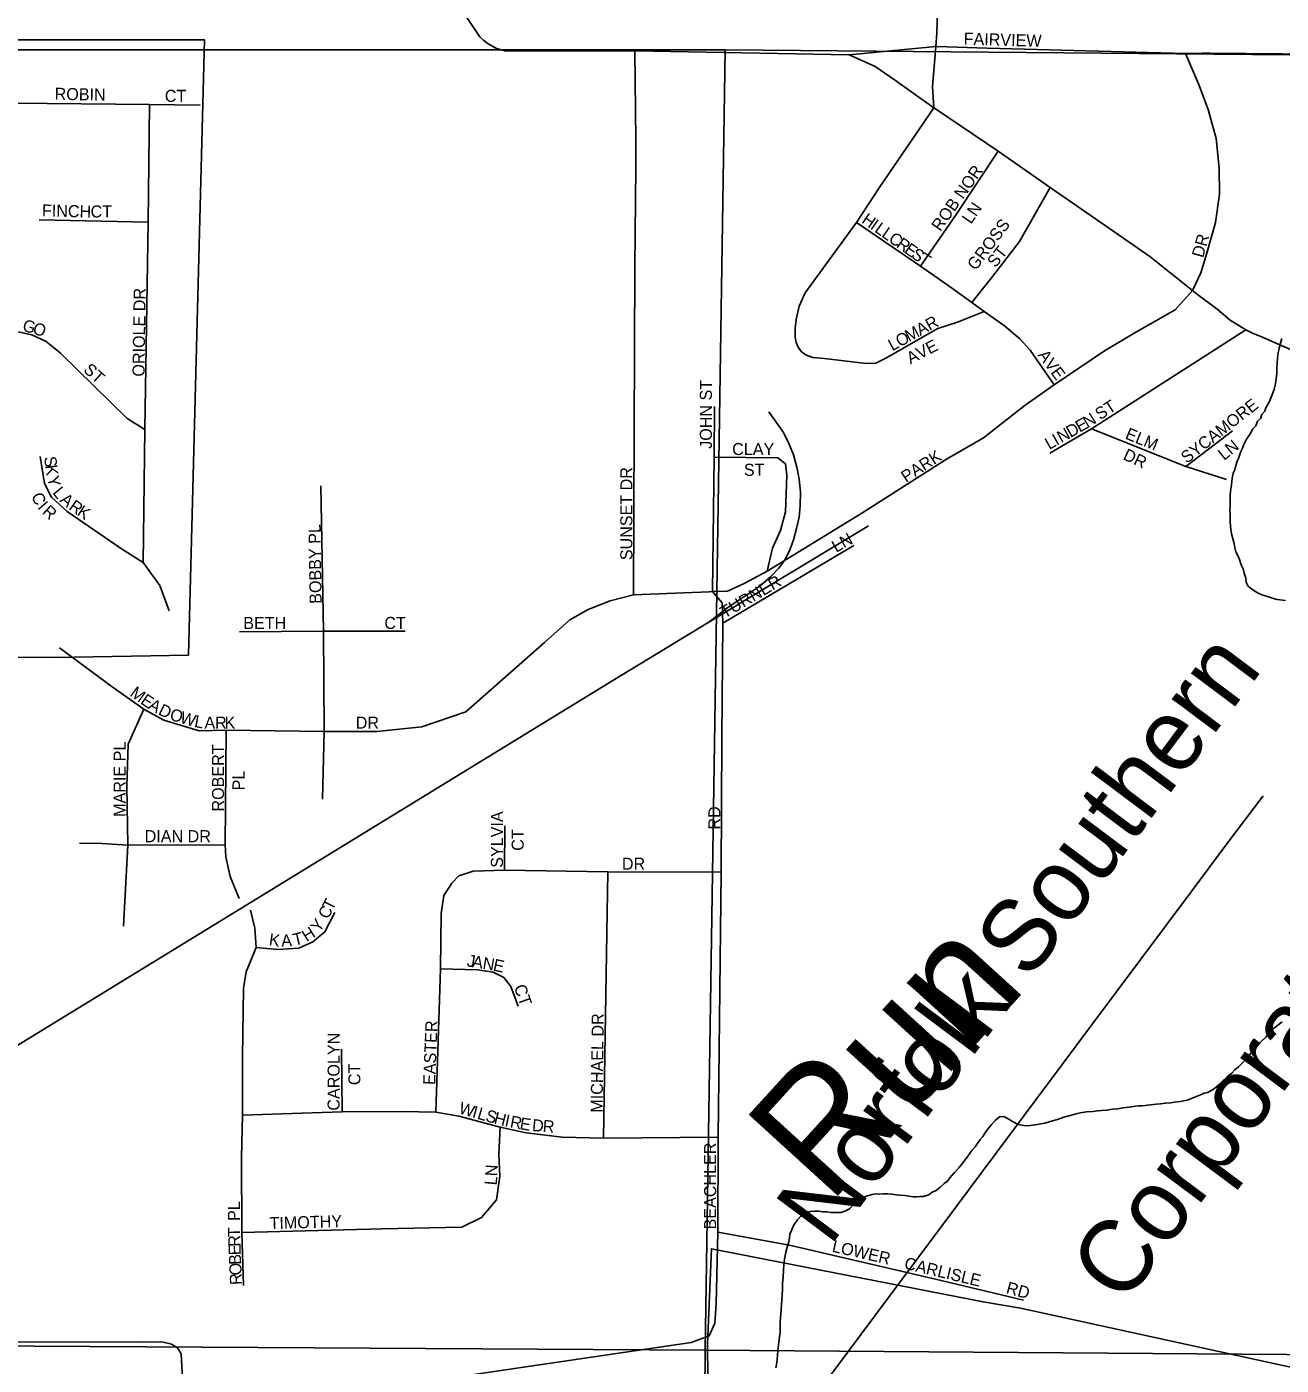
# Model space of a CAD drawing. Extents: x 1310247 to 1664935, y 284496 to 704931.
# Drawn here: x 1450782 to 1455986, y 576911 to 582463 of the extents above; entities that cross this region are included whole.
import ezdxf

# ---------------------------------------------------------------- set-up
doc = ezdxf.new("R2010")
doc.units = 0
for name, color, linetype in [('GM_P_State_Alignment', 7, 'Continuous'), ('GM_P_State_Location', 7, 'Continuous'), ('GM_X_Corporation_Text', 7, 'Continuous'), ('GM_X_County', 7, 'Continuous'), ('GM_X_Interstate_Shield', 7, 'Continuous'), ('GM_X_Major_Lake_Text', 7, 'Continuous'), ('GM_X_Minor_Lake_Text', 7, 'Continuous'), ('GM_X_Minor_River_Text', 7, 'Continuous'), ('GM_X_Rail_Line', 7, 'Continuous'), ('GM_X_State_Location', 7, 'Continuous'), ('GM_X_State_Route', 7, 'Continuous')]:
    doc.layers.add(name, color=color, linetype=linetype)

msp = doc.modelspace()

# ---------------------------------------------------------------- linework, layer by layer
at = {"layer": 'GM_X_Corporation_Text'}
for points in [[(1454544.8, 582127.1), (1454539, 582214.2), (1454553.3, 582381.8), (1454557.4, 582436.2), (1454558.6, 582485.7), (1454569.6, 582783.3), (1454577.8, 583358.9), (1454533.6, 584099)], [(1454194.2, 582347.4), (1454553.3, 582381.8), (1454559.1, 582381.6)], [(1453298.7, 580106.6), (1453304.4, 581467.4), (1453309.1, 581878), (1453307.9, 581994.5), (1453304.4, 582363.5)], [(1454559.1, 582381.6), (1454765.6, 582374.5), (1455589.2, 582352.1), (1455658.5, 582353.5)], [(1455630.6, 581395.3), (1455653.2, 581442.5), (1455677.1, 581524.2), (1455713.5, 581652), (1455730.4, 581769.2), (1455728.6, 581876.6), (1455716.2, 582000), (1455683.3, 582120.7), (1455642.5, 582226.3), (1455589.2, 582352.1)], [(1455658.5, 582353.5), (1455690.4, 582354.2), (1457188, 582339.5), (1457673.2, 582333.7), (1457922.2, 582333.3), (1458149.4, 582332.8), (1459026.7, 582317.3), (1459980.7, 582299.8), (1460435.4, 582298.8), (1460835.9, 582298.8), (1461230.1, 582292.5), (1461728.6, 582287.3), (1462309.5, 582280)], [(1454219.2, 581645.4), (1454223.6, 581651.4), (1454318.2, 581795.5), (1454544.8, 582127.1)], [(1454489.1, 581470.6), (1454637.9, 581684.3), (1454811.4, 581947.9)], [(1454703, 581319), (1454784.6, 581421.6), (1454900.4, 581572.8), (1455027.6, 581797)], [(1454753.7, 581282.2), (1454643.5, 581237.9), (1454561.2, 581211.1), (1454497.3, 581176.1), (1454347.8, 581089.8), (1454304.8, 581068), (1454263.6, 581066), (1454091, 581086.6), (1454043.1, 581091.8), (1454016.9, 581100.7), (1453996.7, 581114), (1453983.1, 581131.3), (1453974.2, 581153.2), (1453969.3, 581175.4), (1453969.3, 581213.4), (1453973.9, 581248.3), (1453986.6, 581304.3), (1454010.8, 581359), (1454219.2, 581645.4)], [(1455044.2, 580978.3), (1454943.9, 581121.2), (1454902.2, 581168.2), (1454838.3, 581223.3), (1454753.7, 581282.2), (1454703, 581319), (1454617.8, 581381), (1454489.1, 581470.6), (1454223.6, 581651.4)], [(1453612.6, 580119.3), (1453626.7, 580119.9), (1453689.1, 580122.2), (1453757.7, 580153.9), (1453853.4, 580205.5), (1454246.6, 580445.7), (1454597.3, 580669.5), (1454750.6, 580758.2), (1454923.5, 580893.9), (1455044.2, 580978.3), (1455252.8, 581118.5), (1455386, 581197.5), (1455545.7, 581289), (1455617.8, 581368.7), (1455630.6, 581395.3)], [(1455025.6, 580695.1), (1455198.7, 580795.4), (1455838.7, 581206)], [(1453626.7, 580119.9), (1453633.7, 580677.5), (1453634.9, 580887.4)], [(1455198.7, 580795.4), (1455590.9, 580639.7), (1455758.7, 580585.1)], [(1455590.9, 580639.7), (1455784, 580787.5)], [(1453853.4, 580205.5), (1453875.9, 580300.3), (1453909.3, 580374.2), (1453930.1, 580451.4), (1453934.7, 580602.5), (1453928.9, 580649.8), (1453897.8, 580675.2), (1453633.7, 580677.5)], [(1452008.2, 579259), (1452015.1, 579540.4), (1452012.8, 579955.5), (1452001.8, 580559.6)], [(1453668.8, 579989.5), (1454212.6, 580310.7)], [(1450917.2, 579886.3), (1451136.4, 579724.9), (1451267.8, 579632.6), (1451350.9, 579586.5), (1451496.2, 579542.7), (1451609.2, 579545), (1452015.1, 579540.4), (1452234.2, 579540.4), (1452421.1, 579558.8), (1452602.8, 579621.5), (1452929.3, 579909.5), (1453034.6, 580002.8), (1453110.7, 580045.5), (1453201.8, 580081.3), (1453298.7, 580106.6)], [(1453298.7, 580106.6), (1453473.4, 580113.5), (1453612.6, 580119.3)], [(1453648.7, 577462.2), (1453649.5, 577856.2), (1453662.5, 578955.7), (1453664.8, 579513.9), (1453668.8, 579989.5), (1453667.1, 580073.2), (1453626.7, 580119.9)], [(1451664.6, 579953.2), (1452012.8, 579955.5), (1452351.9, 579955.5)], [(1451182.2, 578732.2), (1451200.9, 579067.5), (1451196.3, 579312), (1451202.2, 579487.5), (1451267.8, 579632.6)], [(1451662.7, 578847.1), (1451624.9, 578938.4), (1451607.2, 579020.1), (1451604.6, 579069.9), (1451609.2, 579545)], [(1452763.9, 578964.1), (1452765.6, 579148.5)], [(1451000.3, 579076.8), (1451094.8, 579074.5), (1451200.9, 579067.5), (1451604.6, 579069.9)], [(1452479.3, 577960.6), (1452498.7, 578555.8), (1452500.4, 578784.8), (1452512.2, 578859.7), (1452544.5, 578910), (1452574.5, 578940.5), (1452633.4, 578959.9), (1452763.9, 578964.1), (1453192.4, 578957.2), (1453662.5, 578955.7)], [(1453173.9, 577852), (1453192.4, 578957.2)], [(1451682.3, 578483), (1451692.2, 578543.2), (1451733.4, 578643.4), (1451727.6, 578723.4), (1451709.9, 578799.1)], [(1451733.4, 578643.4), (1451821.9, 578635), (1451910.3, 578640.8), (1451968.4, 578667.8), (1452018, 578709), (1452059.3, 578789)], [(1452498.7, 578555.8), (1452651.9, 578550.8), (1452715.9, 578540.7), (1452761.4, 578519.6), (1452790, 578481.7), (1452820.3, 578400.9)], [(1451680.4, 577241.7), (1451673.7, 577461.4), (1451672, 577772.9), (1451677.1, 577948), (1451677.1, 578192.2), (1451680.4, 578471.6), (1451682.3, 578483)], [(1452090.4, 577961.5), (1452087.9, 578222.4)], [(1451677.1, 577948), (1452090.4, 577961.5), (1452337.1, 577963.1), (1452479.3, 577960.6), (1452574.5, 577943.8), (1452746.2, 577898.3), (1452853.1, 577874.8), (1453003, 577856.2), (1453173.9, 577852), (1453649.5, 577856.2)], [(1451673.7, 577461.4), (1452255.4, 577476.6), (1452587.1, 577483.3), (1452667.9, 577523.7), (1452730.2, 577596.9), (1452744.5, 577694.6), (1452740.3, 577786.3), (1452746.2, 577898.3)], [(1449975, 577013.5), (1450637.4, 577006.9), (1451251.9, 577007.6), (1451347.9, 577006), (1451381.6, 576998.4), (1451406.8, 576982.4), (1451422.8, 576958), (1451431.3, 576771.9), (1451444.7, 576739.1), (1451468.9, 576713.5), (1451519.6, 576707.9), (1453537.6, 577004.3), (1453613.3, 577032.9), (1453636.9, 577085.1), (1453641.9, 577165.9), (1453648.7, 577462.2)], [(1453648.7, 577462.2), (1453946.7, 577408.4), (1454574.7, 577261.9), (1454916.5, 577181.1)]]:
    msp.add_lwpolyline(points, dxfattribs=at)
at = {"layer": 'GM_X_County'}
for points in [[(1448275.7, 582367.9), (1453679.2, 582367.3), (1453596.7, 576973.5), (1448257.8, 577004.8)], [(1453679.2, 582367.3), (1458987.6, 582320.5), (1458979.3, 576933.2), (1453596.7, 576973.5)], [(1448257.8, 577004.8), (1453596.7, 576973.5), (1453563, 572610.5), (1453480.6, 572490.2), (1453272.5, 572484.4), (1453094.2, 572470), (1452971.9, 572452.4), (1452734.7, 572395.2), (1452619.9, 572351.5), (1452520.8, 572297.5), (1452386.9, 572202.2), (1452319.7, 572141.6), (1452210.7, 571991.8), (1452158.6, 571886.8), (1452145.4, 571831.1), (1452147.4, 571629.1), (1452134.2, 571567.3), (1448238.3, 571655.6)]]:
    msp.add_lwpolyline(points, close=True, dxfattribs=at)
msp.add_lwpolyline([(1453563, 572610.5), (1453596.7, 576973.5), (1458979.3, 576933.2), (1458975.2, 573847.6)], dxfattribs=at)
at = {"layer": 'GM_X_Interstate_Shield'}
for points in [[(1453295.5, 582363.5), (1452770.7, 582362.7), (1452730.8, 582373.6), (1452695.2, 582392.3), (1452678.5, 582406.7), (1452661.8, 582421.1), (1452338.5, 582900.2), (1452273.8, 582958.3), (1452227.3, 582996.4), (1452144.4, 583054.5), (1451712.3, 583282.1)], [(1454555.9, 582119.6), (1454544.8, 582127.1), (1454381.6, 582243.6), (1454300.8, 582298.9), (1454194.2, 582347.4), (1453304.4, 582363.5), (1453295.5, 582363.5)], [(1455639.2, 581352.8), (1455617.8, 581368.7), (1455441, 581510.9), (1455233.3, 581653.8), (1455027.6, 581797), (1454811.4, 581947.9), (1454555.9, 582119.6)], [(1456271.3, 580970.3), (1456229, 581001.4), (1456143.6, 581060.8), (1456101.9, 581087), (1456059.7, 581109.7), (1455901.7, 581178), (1455869.3, 581190.4), (1455838.7, 581206), (1455773.9, 581246.3), (1455720.6, 581292.1), (1455639.2, 581352.8)]]:
    msp.add_lwpolyline(points, dxfattribs=at)
at = {"layer": 'GM_X_Major_Lake_Text'}
for points in [[(1450577.3, 579849.6), (1450899.3, 579846.4), (1451452.6, 579856.5), (1451518.8, 582409.9), (1450496.7, 582409.9)], [(1456296.8, 576842.5), (1454903.8, 577147.4), (1454749, 577173.1), (1453622.3, 577394.1), (1453606.4, 576998.2), (1453609.7, 576579.1)], [(1453609.7, 576579.1), (1453606.4, 576998.2), (1453622.3, 577394.1), (1454749, 577173.1), (1454903.8, 577147.4), (1456296.8, 576842.5)]]:
    msp.add_lwpolyline(points, dxfattribs=at)
at = {"layer": 'GM_X_Minor_River_Text'}
for points in [[(1456003.5, 580082.6), (1455969.6, 580087.4), (1455953.7, 580091.7), (1455933.8, 580098.2), (1455919.8, 580102.5), (1455905.9, 580106.8), (1455890, 580113.2), (1455876.2, 580121.5), (1455862.4, 580131.8), (1455848.6, 580142.2), (1455841, 580158.4), (1455839.3, 580176.5), (1455831.8, 580196.7), (1455828.2, 580214.9), (1455820.5, 580231.1), (1455813, 580253.3), (1455807.3, 580267.5), (1455797.7, 580285.8), (1455794, 580301.9), (1455790.4, 580320), (1455781.1, 580354.3), (1455777.6, 580376.5), (1455776, 580394.6), (1455774.3, 580408.7), (1455774.7, 580426.7), (1455775, 580442.8), (1455773.4, 580458.8), (1455773.7, 580472.9), (1455774, 580486.9), (1455774.3, 580503), (1455774.8, 580525), (1455777.3, 580545), (1455779.6, 580563), (1455782.3, 580591.1), (1455786.7, 580611.1), (1455793, 580625), (1455797.4, 580642.9), (1455801.7, 580656.9), (1455810.2, 580676.8), (1455818.7, 580700.7), (1455825, 580714.6), (1455831.3, 580730.5), (1455841.8, 580752.3), (1455858.4, 580776), (1455866.8, 580793.9), (1455881.1, 580807.7), (1455887.5, 580827.6), (1455901.8, 580839.3), (1455906.2, 580855.3), (1455918.5, 580869), (1455922.8, 580883), (1455937.4, 580908.8), (1455943.8, 580926.7), (1455950.1, 580940.6), (1455956.5, 580960.5), (1455960.9, 580976.5), (1455963.2, 580992.5), (1455967.9, 581024.5), (1455968.4, 581046.5), (1455968.8, 581066.6), (1455971.3, 581088.6), (1455973.8, 581110.6), (1455978.2, 581130.6), (1455982.7, 581150.6), (1455989.1, 581170.5)], [(1454487.9, 577611), (1454501.9, 577610.7), (1454524.1, 577618.2), (1454538.4, 577627.9), (1454554.5, 577635.6), (1454570.9, 577649.3), (1454587.2, 577665), (1454601.4, 577674.8), (1454611.8, 577688.6), (1454630.3, 577710.2), (1454648.7, 577729.9), (1454665.2, 577749.6), (1454683.7, 577773.3), (1454702.3, 577801), (1454716.7, 577816.8), (1454737.4, 577846.4), (1454747.7, 577860.2), (1454762.2, 577882), (1454772.5, 577895.8), (1454784.8, 577909.6), (1454799.1, 577925.3), (1454817.5, 577941), (1454835.6, 577942.6), (1454853.4, 577932.2), (1454871.2, 577921.8), (1454894.9, 577909.2), (1454918.9, 577904.7), (1454936.9, 577904.3), (1454952.9, 577905.9), (1454967, 577907.6), (1454981.1, 577911.3), (1455005.2, 577914.8), (1455037.4, 577924.2), (1455057.6, 577929.8), (1455083.8, 577939.2), (1455110, 577946.7), (1455130.2, 577952.2), (1455152.3, 577957.8), (1455178.4, 577961.2), (1455204.5, 577962.7), (1455224.6, 577966.2), (1455240.7, 577967.9), (1455262.7, 577969.4), (1455286.8, 577972.9), (1455308.9, 577974.4), (1455329, 577978), (1455355.1, 577981.5), (1455381.2, 577984.9), (1455395.3, 577986.6), (1455409.3, 577986.3), (1455433.4, 577989.8), (1455467.5, 577993.1), (1455485.6, 577994.7), (1455505.7, 577998.3), (1455527.7, 577999.8), (1455541.8, 578001.5), (1455567.9, 578004.9), (1455596.1, 578010.3), (1455610.2, 578016), (1455634.5, 578025.6), (1455648.6, 578031.3), (1455666.8, 578038.9), (1455680.9, 578042.6), (1455703.2, 578054.2), (1455717.4, 578065.9), (1455733.8, 578079.6), (1455752.1, 578095.2), (1455766.5, 578111), (1455780.8, 578122.7), (1455793.1, 578136.5), (1455809.3, 578148.2), (1455823.7, 578163.9), (1455842.2, 578183.6), (1455852.5, 578197.4), (1455866.8, 578213.2), (1455885.3, 578234.9), (1455905.8, 578256.5), (1455922.2, 578272.2), (1455936.6, 578289.9), (1455953, 578305.6), (1455967.2, 578317.4), (1455989.6, 578334.9)], [(1453889.7, 576899.4), (1453892, 576913.4), (1453894.4, 576933.4), (1453897.3, 576971.5), (1453899.8, 576995.5), (1453904.5, 577029.6), (1453906.9, 577047.6), (1453907.5, 577075.7), (1453907.9, 577091.7), (1453910.6, 577123.8), (1453910.9, 577137.8), (1453913.5, 577163.8), (1453913.8, 577181.9), (1453916.8, 577224), (1453917.3, 577250.1), (1453919.8, 577274.1), (1453920.5, 577306.2), (1453923, 577326.2), (1453925.5, 577350.3), (1453930.2, 577380.3), (1453936.6, 577400.2), (1453943.1, 577422.1), (1453945.4, 577438.2), (1453947.8, 577454.2), (1453954.1, 577470.1), (1453960.4, 577484), (1453968.8, 577497.9), (1453979.1, 577513.7), (1453993.5, 577529.4), (1454013.8, 577543), (1454031.9, 577548.7), (1454050, 577550.3), (1454068, 577549.9), (1454084, 577547.5), (1454102, 577547.1), (1454118, 577544.8), (1454138, 577544.3), (1454160, 577543.9), (1454176.2, 577549.5), (1454194.4, 577559.2), (1454210.8, 577574.9), (1454221.1, 577588.7), (1454237.3, 577600.4), (1454251.5, 577608.1), (1454269.7, 577613.7), (1454283.8, 577617.4), (1454301.9, 577621.1), (1454319.9, 577620.7), (1454336, 577622.3), (1454354, 577621.9), (1454369.9, 577619.6), (1454387.9, 577617.2), (1454403.9, 577616.8), (1454423.9, 577614.4), (1454441.9, 577612), (1454459.8, 577609.6), (1454473.9, 577609.3), (1454487.9, 577611)]]:
    msp.add_lwpolyline(points, dxfattribs=at)
at = {"layer": 'GM_X_State_Location'}
for points in [[(1450429.4, 582151.9), (1450725.8, 582146.7), (1451290.3, 582141.5), (1451501.4, 582137.5)], [(1451264.4, 580240.4), (1451271.3, 580792.8), (1451285.1, 581653.1), (1451290.3, 582141.5)], [(1450833.1, 581662.4), (1451285.1, 581653.1)], [(1450416.8, 581202.2), (1450518.2, 581201), (1450731.6, 581199.9), (1450801.9, 581184.9), (1450861.9, 581157.2), (1450921.9, 581108.8), (1451198.6, 580837.8), (1451271.3, 580792.8)], [(1450837.7, 580680.9), (1450855, 580569.1), (1450883.8, 580511.4), (1450949.5, 580452.6), (1451174.4, 580298.1), (1451264.4, 580240.4), (1451333.6, 580145.8), (1451372.8, 580039.7)]]:
    msp.add_lwpolyline(points, dxfattribs=at)
at = {"layer": 'GM_X_State_Route'}
for points in [[(1453911.7, 580794.1), (1453860.4, 580865.5)], [(1453610.8, 579993), (1453690.7, 580054.2), (1453823.1, 580142.7), (1453869.2, 580182.2), (1453901.4, 580218), (1453928.5, 580253.9), (1453948.2, 580296.3), (1453962.9, 580335.1), (1453975.3, 580381.9), (1453985.5, 580429.5), (1453990.7, 580476.3), (1453991.4, 580534.1), (1453985.5, 580586.8), (1453976, 580636.5), (1453962.1, 580687.7), (1453940.2, 580741.1), (1453919.7, 580781.3), (1453911.7, 580794.1)], [(1453610.8, 579993), (1454273.4, 580392.3)], [(1442855.9, 573410.5), (1445867.8, 575254.4), (1449671.2, 577582), (1453212.8, 579751.3), (1453610.8, 579993)], [(1455612.2, 578874.6), (1455761, 579073.5), (1455911.6, 579272.4)], [(1455194.6, 578316.4), (1455612.2, 578874.6)], [(1447587.2, 568157.3), (1449426.9, 570623.9), (1451496.4, 573360.4), (1452293, 574428.5), (1453741.4, 576365.8), (1455194.6, 578316.4)]]:
    msp.add_lwpolyline(points, dxfattribs=at)

# ---------------------------------------------------------------- texts
at = {"layer": 'GM_P_State_Alignment'}
for s, rotation, p in [('Norfolk Southern', 53.1591, (1454113, 577398.2)), ('Corporation', 53.2781, (1455332.5, 577153.9))]:
    msp.add_text(s, height=299, rotation=rotation, dxfattribs=at).set_placement(p)
at = {"layer": 'GM_P_State_Location'}
for s, rotation, p in [('ROBIN', 358.9197, (1450896.8, 582160.6)), ('CT', 0, (1451354.3, 582151.8)), ('FINCH', 358.6368, (1450844.1, 581676.6)), ('CT', 0, (1451046.3, 581672.2)), ('ORIOLE DR', 89.2262, (1451270.1, 581011.7)), ('G', 345.5502, (1450760.9, 581202.4)), ('O', 342.2287, (1450802.8, 581191.6)), ('ST', 317.4986, (1451013, 581036.1)), ('S', 277.6199, (1450853.2, 580678.2)), ('K', 277.6322, (1450857.9, 580643.2)), ('Y', 284.2332, (1450864.9, 580593.5)), ('L', 308.8471, (1450886.1, 580530)), ('C', 294.3495, (1450798.9, 580517.5)), ('I', 311.0281, (1450823.8, 580468)), ('A', 319.7566, (1450915.5, 580495.1)), ('R', 324.6724, (1450952.7, 580463.8)), ('R', 317.4901, (1450842.5, 580447)), ('K', 326.8591, (1450986.8, 580439.8))]:
    msp.add_text(s, height=50, rotation=rotation, dxfattribs=at).set_placement(p)
at = {"layer": 'GM_X_Minor_Lake_Text'}
msp.add_text('Run', height=500.08, rotation=47.6356, dxfattribs=at).set_placement((1454109.5, 577572.6))
at = {"layer": 'GM_X_Rail_Line'}
for s, rotation, p in [('FAIRVIEW', 358.3196, (1454668.1, 582389.4)), ('ROB NOR', 55.005, (1454572, 581611.3)), ('LN', 55.4949, (1454699, 581641.9)), ('H', 324.9883, (1454241.7, 581652.9)), ('I', 325.014, (1454277.7, 581627.6)), ('GROSS', 53.132, (1454718.9, 581449.3)), ('L', 325.0214, (1454295.8, 581615)), ('L', 324.9767, (1454324.6, 581594.9)), ('C', 324.9928, (1454353.4, 581574.6)), ('R', 325.0093, (1454385.9, 581551.9)), ('E', 325.0266, (1454418.4, 581529.2)), ('ST', 52.4265, (1454801.3, 581461.3)), ('DR', 74.4709, (1455662.2, 581502.3)), ('S', 324.961, (1454447.2, 581509)), ('T', 326.7001, (1454477.4, 581487.9)), ('M', 28.7021, (1454442, 581154.7)), ('A', 28.6977, (1454488.4, 581180)), ('R', 28.3896, (1454526.9, 581201.1)), ('L', 28.6671, (1454372.6, 581116.7)), ('O', 28.6977, (1454403.5, 581133.6)), ('AVE', 27.4123, (1454447.9, 581062.6)), ('AVE', 306.4786, (1454974.2, 581100.8)), ('JOHN ST', 90, (1453624.1, 580712.4)), ('ST', 32.7431, (1455234.4, 580830.3)), ('SYCAMORE', 38.0704, (1455594.5, 580649.4)), ('E', 29.5348, (1455150, 580779)), ('N', 31.8566, (1455182.5, 580797.4)), ('I', 29.5388, (1455054.3, 580724.8)), ('N', 29.528, (1455073.4, 580735.6)), ('D', 29.528, (1455111.7, 580757.3)), ('ELM', 337.8311, (1455335.2, 580755.7)), ('CLAY', 0, (1453708.3, 580686.6)), ('L', 29.5348, (1455023.7, 580707.4)), ('LN', 38.6562, (1455748.7, 580662.1)), ('PARK', 32.8256, (1454429.5, 580570.2)), ('DR', 334.7927, (1455326, 580670.3)), ('SUNSET DR', 90, (1453294.1, 580250.4)), ('ST', 0, (1453756.7, 580600.6)), ('BOBBY PL', 90.8421, (1452004.9, 580069.9)), ('LN', 29.361, (1454139.3, 580280.6)), ('TURNER', 30.2562, (1453677.1, 580007.7)), ('BETH', 0, (1451679.9, 579965)), ('CT', 0, (1452265.1, 579965)), ('M', 323.8842, (1451205.9, 579690.4)), ('E', 325.8614, (1451250, 579658.2)), ('A', 329.5473, (1451282.1, 579636.5)), ('D', 333.8931, (1451323.7, 579612.3)), ('O', 342.7614, (1451371.1, 579589.8)), ('W', 343.3627, (1451413.7, 579576.6)), ('L', 349.669, (1451474.3, 579558.8)), ('A', 359.7337, (1451518.5, 579551.6)), ('R', 359.9941, (1451562.7, 579551.4)), ('K', 359.9929, (1451602.3, 579551.4)), ('DR', 0, (1452146.3, 579551.4)), ('MARIE PL', 90, (1451191.5, 579185.6)), ('ROBERT', 90, (1451600.1, 579207.6)), ('PL', 90, (1451685.1, 579295.6)), ('RD', 90, (1453659.3, 579132.8)), ('SYLVIA', 90, (1452757.3, 578974.4)), ('DIAN DR', 0, (1451270.7, 579080.4)), ('CT', 90, (1452843.3, 579044.8)), ('DR', 0, (1453250.7, 578966.2)), ('T', 63.419, (1452049.6, 578793.3)), ('C', 63.3351, (1452031.8, 578757.8)), ('H', 31.9658, (1451942.5, 578665.4)), ('Y', 53.9113, (1451995.1, 578702.9)), ('K', 351.6659, (1451784.1, 578653.4)), ('A', 3.1403, (1451838.5, 578646.5)), ('T', 13.6306, (1451892.3, 578650.4)), ('J', 350.8683, (1452605.4, 578565.7)), ('A', 350.888, (1452627.1, 578562.2)), ('N', 350.4694, (1452670.4, 578555.3)), ('E', 348.1113, (1452713.3, 578548.1)), ('CT', 289.4353, (1452801.9, 578480.3)), ('EASTER', 87.7987, (1452475.7, 578072.8)), ('MICHAEL DR', 89.3341, (1453170.9, 577958.1)), ('CAROLYN', 90, (1452079.7, 577966.8)), ('CT', 90, (1452165.7, 578072.4)), ('W', 342.8305, (1452570.5, 577956.8)), ('I', 344.2906, (1452626.5, 577939.5)), ('L', 344.2873, (1452647.7, 577933.6)), ('S', 344.2873, (1452681.5, 577924.1)), ('H', 345.6748, (1452716.7, 577914.2)), ('I', 348.3325, (1452761.8, 577902.8)), ('R', 348.8181, (1452783.8, 577898.2)), ('E', 350.4157, (1452824.2, 577890.2)), ('D', 355.4431, (1452876.7, 577882.3)), ('R', 355.5928, (1452920.8, 577878.8)), ('BEACHLER', 90, (1453641.7, 577474)), ('N', 88.7393, (1452734.3, 577694.4)), ('L', 84.855, (1452731, 577655.7)), ('PL', 90, (1451666.1, 577509.2)), ('TIMOTHY', 1.7888, (1451789.6, 577474.6)), ('T', 91.3392, (1451667, 577442.5)), ('R', 92.2854, (1451668.6, 577403.1)), ('E', 92.2677, (1451670, 577367.9)), ('LOWER', 347.0899, (1454119.6, 577382)), ('B', 92.2975, (1451671.6, 577328.4)), ('O', 92.2732, (1451673.3, 577284.4)), ('CARLISLE', 346.5067, (1454419.1, 577311.5)), ('R', 92.2829, (1451674.9, 577244.8)), ('RD', 344.4627, (1454841.6, 577210.3))]:
    msp.add_text(s, height=50, rotation=rotation, dxfattribs=at).set_placement(p)

doc.saveas('drawing.dxf')
